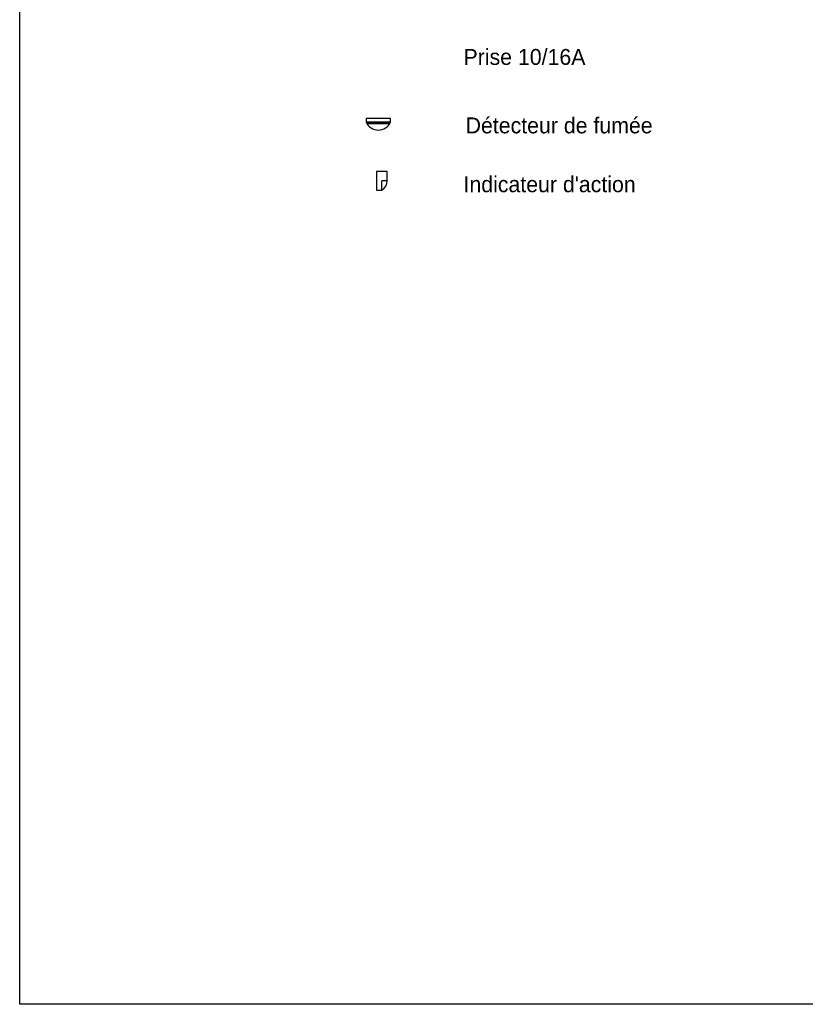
# Model space of a CAD drawing. Header units: millimetres. Extents: x -15 to 127, y -65 to 67.
# Tile 324 of 476: x 67.81 to 73.89, y 25.44 to 33.06. Entities that reach past the tile are written whole.
import ezdxf

# ---------------------------------------------------------------- set-up
doc = ezdxf.new("R2010")
doc.units = ezdxf.units.MM
doc.header["$MEASUREMENT"] = 0
doc.layers.add('CADRE', color=7, linetype='Continuous')
doc.layers.add('Cfa', color=1, linetype='Continuous')
doc.styles.get("Standard").update_dxf_attribs({"font": 'BKANT.TTF'})

msp = doc.modelspace()

# ---------------------------------------------------------------- linework, layer by layer
at = {"layer": 'CADRE', "color": 0}
msp.add_lwpolyline([(67.8082, 66.553), (126.6564, 66.553), (126.6564, 25.4365), (67.8082, 25.4365), (67.8082, 66.553)], dxfattribs=at)
at = {"layer": 'Cfa'}
for p, q in [((70.4879, 32.2683), (70.6769, 32.2683)), ((70.4879, 32.2652), (70.6769, 32.2652)), ((70.4932, 32.2554), (70.6716, 32.2554)), ((70.6514, 31.8132), (70.6097, 31.8132)), ((70.6097, 31.741), (70.6097, 31.8132))]:
    msp.add_line(p, q, dxfattribs=at)
for points in [[(70.6769, 32.2652), (70.6769, 32.2947), (70.4879, 32.2947), (70.4879, 32.2652)], [(70.6514, 31.8132), (70.6514, 31.8855), (70.568, 31.8855), (70.568, 31.741), (70.6097, 31.741)]]:
    msp.add_lwpolyline(points, dxfattribs=at)
for centre, radius, start, end in [((70.5824, 32.3101), 0.1046, 205.40119, 334.59881), ((70.5666, 31.814), 0.0847, 300.51171, 359.48829)]:
    msp.add_arc(centre, radius, start, end, dxfattribs=at)

# ---------------------------------------------------------------- texts
at = {"lineweight": -3}
for s, p in [('Prise 10/16A', (71.2416, 32.7098)), ('Détecteur de fumée', (71.2578, 32.1799)), ("Indicateur d'action", (71.2416, 31.7242))]:
    msp.add_text(s, height=0.123202, dxfattribs=at).set_placement(p)

doc.saveas('drawing.dxf')
